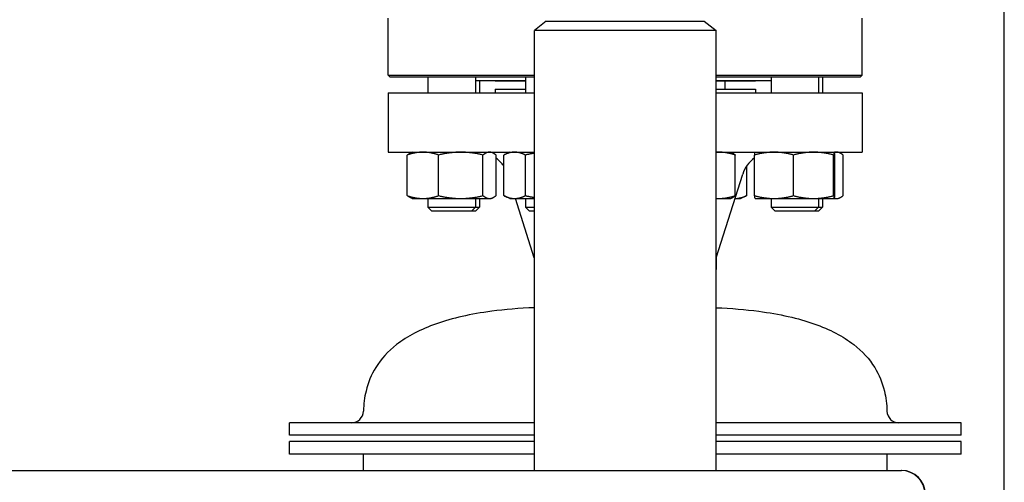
# Model space of a CAD drawing. Header units: inches. Extents: x 24 to 1128, y -69 to 748.
# Tile 587 of 656: x 1032 to 1048, y 377 to 384. Entities that reach past the tile are written whole.
import ezdxf

# ---------------------------------------------------------------- set-up
doc = ezdxf.new("R2010")
doc.units = ezdxf.units.IN
doc.header["$LTSCALE"] = 32
doc.header["$MEASUREMENT"] = 0
doc.layers.add('Visible (ANSI)', color=7, linetype='Continuous', lineweight=30)

msp = doc.modelspace()

# ---------------------------------------------------------------- linework, layer by layer
at = {"layer": 'Visible (ANSI)'}
for p, q in [((1048.03453, 363.48367), (1048.03453, 433.48367)), ((1038.28453, 383.11992), (1038.28453, 384.02617)), ((1045.78453, 383.11992), (1045.78453, 384.02617)), ((1040.78453, 383.97367), (1040.59703, 383.8298)), ((1043.47203, 383.8298), (1040.59703, 383.8298)), ((1040.59703, 376.85867), (1040.59703, 383.8298)), ((1040.78453, 383.97367), (1043.28453, 383.97367)), ((1043.28453, 383.97367), (1043.47203, 383.8298)), ((1043.47203, 376.85867), (1043.47203, 383.8298)), ((1038.28453, 383.11992), (1040.59703, 383.11992)), ((1038.31578, 383.08867), (1038.28453, 383.11992)), ((1040.59703, 383.08867), (1038.31578, 383.08867)), ((1038.91273, 383.08867), (1038.91273, 382.84117)), ((1039.66273, 383.08867), (1039.66273, 382.84117)), ((1040.45842, 383.08867), (1040.45842, 382.84117)), ((1043.47203, 383.11992), (1045.78453, 383.11992)), ((1045.75328, 383.08867), (1043.47203, 383.08867)), ((1044.34299, 383.08867), (1044.34299, 382.84117)), ((1045.09299, 383.08867), (1045.09299, 382.84117)), ((1045.15634, 383.08867), (1045.15634, 382.84117)), ((1045.75328, 383.08867), (1045.78453, 383.11992)), ((1040.45842, 383.03117), (1039.66273, 383.03117)), ((1039.72608, 383.03117), (1039.72608, 382.84117)), ((1039.97453, 383.02617), (1039.97453, 383.03117)), ((1040.45842, 383.02617), (1039.97453, 383.02617)), ((1039.97453, 382.90117), (1040.45842, 382.90117)), ((1039.97453, 382.90117), (1039.97453, 382.84117)), ((1044.34299, 383.03117), (1043.47203, 383.03117)), ((1044.09453, 383.02617), (1043.47203, 383.02617)), ((1043.47203, 382.90117), (1044.09453, 382.90117)), ((1043.61065, 383.02617), (1043.61065, 382.90117)), ((1044.09453, 383.02617), (1044.09453, 383.03117)), ((1044.09453, 382.90117), (1044.09453, 382.84117)), ((1038.28453, 382.84117), (1040.59703, 382.84117)), ((1038.28453, 382.84117), (1038.28453, 381.90117)), ((1043.47203, 382.84117), (1045.78453, 382.84117)), ((1045.78453, 382.84117), (1045.78453, 381.90117)), ((1038.28453, 381.90117), (1040.59703, 381.90117)), ((1038.58565, 381.21226), (1038.58565, 381.85608)), ((1038.66273, 381.90117), (1038.6355, 381.88847)), ((1039.08139, 381.21226), (1039.08139, 381.85608)), ((1039.78347, 381.21226), (1039.78347, 381.85608)), ((1039.91273, 381.90117), (1039.93995, 381.88847)), ((1039.98981, 381.21226), (1039.98981, 381.85608)), ((1040.11202, 381.21226), (1040.11202, 381.85608)), ((1040.20842, 381.90117), (1040.123, 381.86134)), ((1040.45512, 381.21226), (1040.45512, 381.85608)), ((1043.47203, 381.90117), (1045.78453, 381.90117)), ((1043.7077, 381.90117), (1043.72516, 381.89303)), ((1043.77427, 381.21226), (1043.77427, 381.85608)), ((1044.07926, 381.21226), (1044.07926, 381.80749)), ((1044.08307, 381.21226), (1044.08307, 381.85608)), ((1044.09299, 381.90117), (1044.09274, 381.90105)), ((1044.69767, 381.21226), (1044.69767, 381.85608)), ((1045.33258, 381.21226), (1045.33258, 381.85608)), ((1045.34299, 381.90117), (1045.34323, 381.90105)), ((1045.3529, 381.21226), (1045.3529, 381.85608)), ((1045.40634, 381.90117), (1045.43356, 381.88847)), ((1045.48342, 381.21226), (1045.48342, 381.85608)), ((1043.95705, 381.21226), (1043.95705, 381.68213)), ((1043.47453, 380.22784), (1043.89399, 381.55214)), ((1038.66273, 381.16717), (1038.6355, 381.17987)), ((1039.91273, 381.16717), (1039.93995, 381.17987)), ((1040.20842, 381.16717), (1040.123, 381.207)), ((1043.7077, 381.16717), (1043.72516, 381.17531)), ((1043.86065, 381.16717), (1043.94607, 381.207)), ((1045.40634, 381.16717), (1045.43356, 381.17987)), ((1038.66273, 381.16717), (1038.83352, 381.16717)), ((1038.83352, 381.16717), (1039.43243, 381.16717)), ((1038.91273, 381.16717), (1038.91273, 381.02867)), ((1038.91273, 381.02867), (1039.66273, 381.02867)), ((1038.97523, 380.96617), (1038.91273, 381.02867)), ((1039.43243, 381.16717), (1039.88664, 381.16717)), ((1039.60023, 380.96617), (1039.66273, 381.02867)), ((1039.66273, 381.16717), (1039.66273, 381.02867)), ((1039.66273, 381.02867), (1039.72608, 381.02867)), ((1039.66358, 380.96617), (1039.72608, 381.02867)), ((1039.72608, 381.16717), (1039.72608, 381.02867)), ((1039.88664, 381.16717), (1039.91273, 381.16717)), ((1040.20842, 381.16717), (1040.28357, 381.16717)), ((1040.28357, 381.16717), (1040.59703, 381.16717)), ((1040.59453, 380.22784), (1040.29701, 381.16717)), ((1040.45842, 381.16717), (1040.45842, 381.02867)), ((1040.45842, 381.02867), (1040.59703, 381.02867)), ((1040.52092, 380.96617), (1040.45842, 381.02867)), ((1043.47203, 381.16717), (1043.51203, 381.16717)), ((1043.51203, 381.16717), (1043.7077, 381.16717)), ((1043.77205, 381.16717), (1043.86065, 381.16717)), ((1044.09299, 381.16717), (1044.09274, 381.16729)), ((1044.09299, 381.16717), (1044.39037, 381.16717)), ((1044.34299, 381.16717), (1044.34299, 381.02867)), ((1044.34299, 381.02867), (1045.09299, 381.02867)), ((1044.40549, 380.96617), (1044.34299, 381.02867)), ((1044.39037, 381.16717), (1045.01512, 381.16717)), ((1045.01512, 381.16717), (1045.34274, 381.16717)), ((1045.03049, 380.96617), (1045.09299, 381.02867)), ((1045.09299, 381.16717), (1045.09299, 381.02867)), ((1045.09299, 381.02867), (1045.15634, 381.02867)), ((1045.09384, 380.96617), (1045.15634, 381.02867)), ((1045.15634, 381.16717), (1045.15634, 381.02867)), ((1045.34274, 381.16717), (1045.34299, 381.16717)), ((1045.34299, 381.16717), (1045.34323, 381.16729)), ((1045.34299, 381.16717), (1045.38025, 381.16717)), ((1045.38025, 381.16717), (1045.40634, 381.16717)), ((1039.60023, 380.96617), (1038.97523, 380.96617)), ((1039.66358, 380.96617), (1039.60023, 380.96617)), ((1040.59703, 380.96617), (1040.52092, 380.96617)), ((1045.03049, 380.96617), (1044.40549, 380.96617)), ((1045.09384, 380.96617), (1045.03049, 380.96617)), ((1040.59453, 380.22784), (1040.59703, 380.22784)), ((1040.59453, 380.22784), (1040.59453, 380.04504)), ((1043.47203, 380.22784), (1043.47453, 380.22784)), ((1043.47453, 380.22784), (1043.47453, 380.04504)), ((1040.59453, 380.04504), (1040.59703, 380.04504)), ((1040.59703, 380.04312), (1040.59453, 380.04504)), ((1043.47203, 380.04504), (1043.47453, 380.04504)), ((1043.47203, 380.04312), (1043.47453, 380.04504)), ((1040.59703, 377.6157), (1036.71953, 377.6157)), ((1036.71953, 377.4157), (1036.71953, 377.6157)), ((1047.34953, 377.6157), (1043.47203, 377.6157)), ((1047.34953, 377.4157), (1047.34953, 377.6157)), ((1040.59703, 377.4157), (1036.71953, 377.4157)), ((1040.59703, 377.31595), (1036.71953, 377.31595)), ((1036.71953, 377.1157), (1036.71953, 377.31595)), ((1047.34953, 377.4157), (1043.47203, 377.4157)), ((1047.34953, 377.31595), (1043.47203, 377.31595)), ((1047.34953, 377.1157), (1047.34953, 377.31595)), ((1040.59703, 377.1157), (1036.71953, 377.1157)), ((1037.89053, 376.85867), (1037.89053, 377.1157)), ((1047.34953, 377.1157), (1043.47203, 377.1157)), ((1046.17853, 376.85867), (1046.17853, 377.1157)), ((939.53453, 376.85867), (1046.40246, 376.85867)), ((1046.40246, 376.85867), (1046.40953, 376.85867))]:
    msp.add_line(p, q, dxfattribs=at)
for centre, radius, start, end in [((1039.69842, 381.40117), 0.5, 34.18844, 54.353884), ((1044.37065, 381.40117), 0.5, 125.10975, 162.425284), ((1037.70376, 377.8032), 0.1875, 270, 358.443207), ((1046.36531, 377.8032), 0.1875, 181.556793, 270), ((1046.40246, 376.48367), 0.375, 0, 90), ((1046.40953, 376.48367), 0.375, 0, 90)]:
    msp.add_arc(centre, radius, start, end, dxfattribs=at)
for points, weights in [([(1038.83352, 381.90117), (1038.71848, 381.90117), (1038.58565, 381.85608)], [1, 1.0379548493, 1]), ([(1038.58565, 381.85608), (1038.61184, 381.87744), (1038.6355, 381.88847)], [1, 1.01762479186, 1.01888101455]), ([(1039.08139, 381.85608), (1038.94856, 381.90117), (1038.83352, 381.90117)], [1, 1.0379548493, 1]), ([(1039.43243, 381.90117), (1039.26951, 381.90117), (1039.08139, 381.85608)], [1, 1.0379548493, 1]), ([(1039.78347, 381.85608), (1039.59535, 381.90117), (1039.43243, 381.90117)], [1, 1.0379548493, 1]), ([(1039.88664, 381.90117), (1039.83876, 381.90117), (1039.78347, 381.85608)], [1, 1.0379548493, 1]), ([(1039.98981, 381.85608), (1039.93452, 381.90117), (1039.88664, 381.90117)], [1, 1.0379548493, 1]), ([(1040.28357, 381.90117), (1040.20395, 381.90117), (1040.11202, 381.85608)], [1, 1.0379548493, 1]), ([(1040.45512, 381.85608), (1040.36319, 381.90117), (1040.28357, 381.90117)], [1, 1.0379548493, 1]), ([(1040.59703, 381.88381), (1040.52913, 381.87334), (1040.45512, 381.85608)], [1.01777404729, 1.01419861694, 1]), ([(1043.51203, 381.90117), (1043.49207, 381.90117), (1043.47203, 381.90004)], [1, 1.00603299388, 1.01014807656]), ([(1043.77427, 381.85608), (1043.63373, 381.90117), (1043.51203, 381.90117)], [1, 1.0379548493, 1]), ([(1043.72516, 381.89303), (1043.74829, 381.88225), (1043.77427, 381.85608)], [1.01859290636, 1.02167875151, 1]), ([(1044.39037, 381.90117), (1044.24775, 381.90117), (1044.08307, 381.85608)], [1, 1.0379548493, 1]), ([(1044.08307, 381.85608), (1044.08825, 381.89896), (1044.09274, 381.90105)], [1, 1.0360296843, 1.00365503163]), ([(1044.69767, 381.85608), (1044.53299, 381.90117), (1044.39037, 381.90117)], [1, 1.0379548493, 1]), ([(1045.01512, 381.90117), (1044.86779, 381.90117), (1044.69767, 381.85608)], [1, 1.0379548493, 1]), ([(1045.33258, 381.85608), (1045.16246, 381.90117), (1045.01512, 381.90117)], [1, 1.0379548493, 1]), ([(1045.34274, 381.90117), (1045.33802, 381.90117), (1045.33258, 381.85608)], [1, 1.0379548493, 1]), ([(1045.3529, 381.85608), (1045.34745, 381.90117), (1045.34274, 381.90117)], [1, 1.0379548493, 1]), ([(1045.38025, 381.90117), (1045.36333, 381.90117), (1045.3461, 381.8959)], [1, 1.01309132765, 1.01715177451]), ([(1045.48342, 381.85608), (1045.42813, 381.90117), (1045.38025, 381.90117)], [1, 1.0379548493, 1]), ([(1038.6355, 381.17987), (1038.61184, 381.1909), (1038.58565, 381.21226)], [1.01888101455, 1.01762479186, 1]), ([(1038.58565, 381.21226), (1038.71848, 381.16717), (1038.83352, 381.16717)], [1, 1.0379548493, 1]), ([(1038.83352, 381.16717), (1038.94856, 381.16717), (1039.08139, 381.21226)], [1, 1.0379548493, 1]), ([(1039.08139, 381.21226), (1039.26951, 381.16717), (1039.43243, 381.16717)], [1, 1.0379548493, 1]), ([(1039.43243, 381.16717), (1039.59535, 381.16717), (1039.78347, 381.21226)], [1, 1.0379548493, 1]), ([(1039.78347, 381.21226), (1039.83876, 381.16717), (1039.88664, 381.16717)], [1, 1.0379548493, 1]), ([(1039.88664, 381.16717), (1039.93452, 381.16717), (1039.98981, 381.21226)], [1, 1.0379548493, 1]), ([(1040.11202, 381.21226), (1040.20395, 381.16717), (1040.28357, 381.16717)], [1, 1.0379548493, 1]), ([(1040.28357, 381.16717), (1040.36319, 381.16717), (1040.45512, 381.21226)], [1, 1.0379548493, 1]), ([(1040.45512, 381.21226), (1040.52913, 381.19499), (1040.59703, 381.18452)], [1, 1.01419861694, 1.01777404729]), ([(1043.51203, 381.16717), (1043.63373, 381.16717), (1043.77427, 381.21226)], [1, 1.0379548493, 1]), ([(1043.77427, 381.21226), (1043.74829, 381.18609), (1043.72516, 381.17531)], [1, 1.02167875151, 1.01859290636]), ([(1043.77206, 381.16719), (1043.85792, 381.16816), (1043.95705, 381.21226)], [1.00169339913, 1.03708836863, 1]), ([(1043.95705, 381.21226), (1043.95152, 381.20954), (1043.94607, 381.207)], [1, 1.00220568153, 1.0041550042]), ([(1044.07926, 381.21226), (1044.08125, 381.21158), (1044.08324, 381.21091)], [1, 1.00054914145, 1.00108239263]), ([(1044.08349, 381.20886), (1044.08139, 381.21052), (1044.07926, 381.21226)], [1.00271336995, 1.00140899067, 1]), ([(1044.08307, 381.21226), (1044.24775, 381.16717), (1044.39037, 381.16717)], [1, 1.0379548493, 1]), ([(1044.09274, 381.16729), (1044.08825, 381.16938), (1044.08307, 381.21226)], [1.00365503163, 1.0360296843, 1]), ([(1044.39037, 381.16717), (1044.53299, 381.16717), (1044.69767, 381.21226)], [1, 1.0379548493, 1]), ([(1044.69767, 381.21226), (1044.86779, 381.16717), (1045.01512, 381.16717)], [1, 1.0379548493, 1]), ([(1045.01512, 381.16717), (1045.16246, 381.16717), (1045.33258, 381.21226)], [1, 1.0379548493, 1]), ([(1045.33258, 381.21226), (1045.33802, 381.16717), (1045.34274, 381.16717)], [1, 1.0379548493, 1]), ([(1045.34274, 381.16717), (1045.34745, 381.16717), (1045.3529, 381.21226)], [1, 1.0379548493, 1]), ([(1045.3461, 381.17244), (1045.36333, 381.16717), (1045.38025, 381.16717)], [1.01715177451, 1.01309132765, 1]), ([(1045.38025, 381.16717), (1045.42813, 381.16717), (1045.48342, 381.21226)], [1, 1.0379548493, 1]), ([(1043.47203, 381.1683), (1043.49207, 381.16717), (1043.51203, 381.16717)], [1.01014807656, 1.00603299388, 1])]:
    msp.add_rational_spline(points, weights, degree=2, dxfattribs=at)
for points in [[(1040.59703, 379.43786), (1040.35588, 379.42759), (1040.13083, 379.40864), (1039.58943, 379.33704), (1039.29777, 379.27109), (1038.79606, 379.09521), (1038.58602, 378.98529), (1038.27987, 378.74665), (1038.16967, 378.62553), (1038.01601, 378.37611), (1037.96471, 378.25203), (1037.90794, 378.01696), (1037.89424, 377.9104), (1037.89119, 377.7981)], [(1043.47203, 379.43786), (1043.71319, 379.42759), (1043.93823, 379.40864), (1044.47964, 379.33704), (1044.7713, 379.27109), (1045.27301, 379.09521), (1045.48305, 378.98529), (1045.78919, 378.74665), (1045.8994, 378.62553), (1046.05306, 378.37611), (1046.10435, 378.25203), (1046.16112, 378.01696), (1046.17482, 377.9104), (1046.17788, 377.7981)]]:
    msp.add_open_spline(points, degree=3, knots=[1.073250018, 1.073250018, 1.073250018, 1.073250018, 1.197114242, 1.197114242, 1.394228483, 1.394228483, 1.591342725, 1.591342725, 1.75082707, 1.75082707, 1.884885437, 1.884885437, 1.985571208, 1.985571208, 1.985571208, 1.985571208], dxfattribs=at)

doc.saveas('drawing.dxf')
